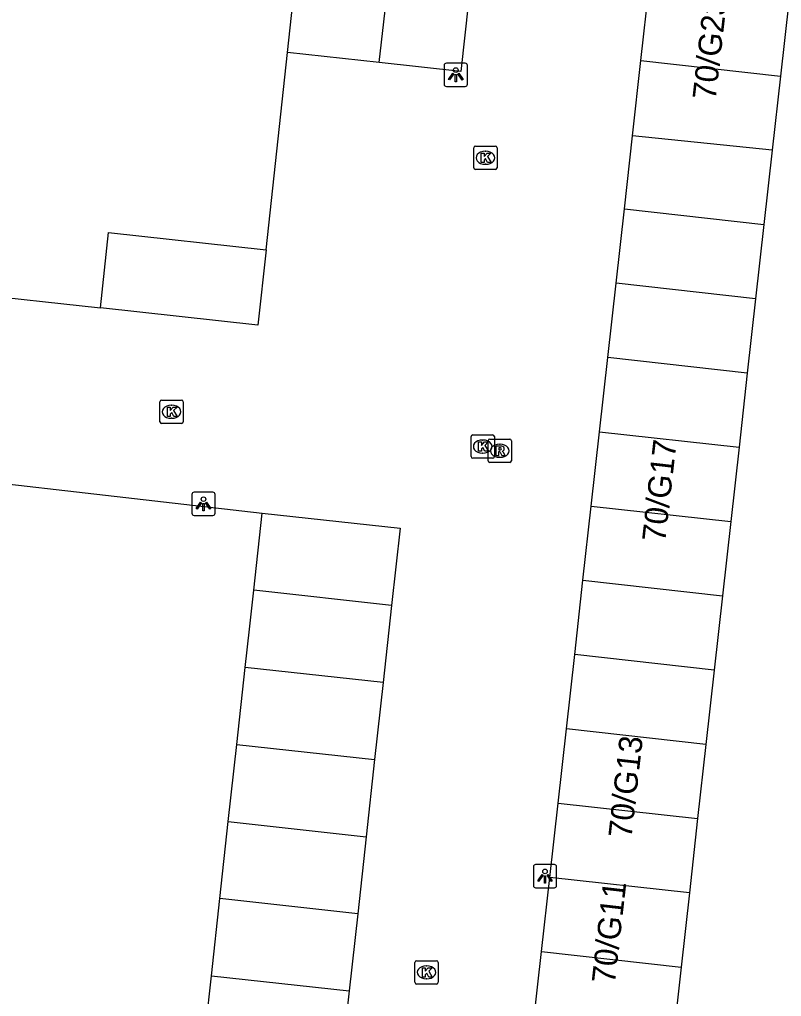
# Model space of a CAD drawing. Extents: x 162026 to 163499, y 387297 to 388169.
# Drawn here: x 162215.37 to 162248.05, y 387751.32 to 387793.2 of the extents above; entities that cross this region are included whole.
import ezdxf

# ---------------------------------------------------------------- set-up
doc = ezdxf.new("R2010")
doc.units = 0
for name, color, linetype in [('IMGEO_Kolk', 7, 'Continuous'), ('IMGEO_Lichtpunt', 7, 'Continuous'), ('IMGEO_Pand', 7, 'Continuous'), ('IMGEO_Pand_nummerreeks', 7, 'Continuous'), ('IMGEO_Rijbaan_lokaal_open', 7, 'Continuous'), ('IMGEO_Rioolput', 7, 'Continuous')]:
    doc.layers.add(name, color=color, linetype=linetype)

msp = doc.modelspace()

# ---------------------------------------------------------------- linework, layer by layer
at = {"layer": 'IMGEO_Kolk'}
for p, q in [((162234.853, 387786.848), (162234.853, 387787.7)), ((162234.928, 387787.774), (162235.78, 387787.774)), ((162235.854, 387787.7), (162235.854, 387786.848)), ((162235.341, 387787.554), (162235.366, 387787.554)), ((162235.78, 387786.774), (162234.928, 387786.774)), ((162235.364, 387786.994), (162235.339, 387786.994)), ((162221.389, 387775.957), (162221.389, 387776.809)), ((162221.464, 387776.883), (162222.316, 387776.883)), ((162222.39, 387776.809), (162222.39, 387775.957)), ((162221.877, 387776.663), (162221.902, 387776.663)), ((162222.316, 387775.883), (162221.464, 387775.883)), ((162221.9, 387776.103), (162221.875, 387776.103)), ((162234.735, 387774.466), (162234.735, 387775.318)), ((162234.81, 387775.392), (162235.662, 387775.392)), ((162235.223, 387775.172), (162235.248, 387775.172)), ((162235.736, 387775.318), (162235.736, 387774.466)), ((162235.246, 387774.612), (162235.221, 387774.612)), ((162235.662, 387774.392), (162234.81, 387774.392)), ((162232.402, 387752.852), (162233.254, 387752.852)), ((162232.327, 387751.926), (162232.327, 387752.778)), ((162232.815, 387752.632), (162232.84, 387752.632)), ((162233.328, 387752.778), (162233.328, 387751.926)), ((162232.838, 387752.072), (162232.813, 387752.072)), ((162233.254, 387751.852), (162232.402, 387751.852))]:
    msp.add_line(p, q, dxfattribs=at)
for points in [[(162234.853, 387786.848), (162234.853, 387787.7)], [(162234.928, 387787.774), (162235.78, 387787.774)], [(162235.854, 387787.7), (162235.854, 387786.848)], [(162235.174, 387787.474), (162235.297, 387787.474), (162235.297, 387787.323), (162235.427, 387787.474), (162235.591, 387787.474), (162235.445, 387787.323), (162235.598, 387787.074), (162235.446, 387787.074), (162235.361, 387787.238), (162235.297, 387787.171), (162235.297, 387787.074), (162235.174, 387787.074), (162235.174, 387787.474)], [(162235.78, 387786.774), (162234.928, 387786.774)], [(162221.389, 387775.957), (162221.389, 387776.809)], [(162221.464, 387776.883), (162222.316, 387776.883)], [(162222.39, 387776.809), (162222.39, 387775.957)], [(162221.71, 387776.583), (162221.833, 387776.583), (162221.833, 387776.432), (162221.963, 387776.583), (162222.127, 387776.583), (162221.981, 387776.432), (162222.134, 387776.183), (162221.982, 387776.183), (162221.897, 387776.347), (162221.833, 387776.28), (162221.833, 387776.183), (162221.71, 387776.183), (162221.71, 387776.583)], [(162222.316, 387775.883), (162221.464, 387775.883)], [(162234.735, 387774.466), (162234.735, 387775.318)], [(162234.81, 387775.392), (162235.662, 387775.392)], [(162235.056, 387775.092), (162235.179, 387775.092), (162235.179, 387774.941), (162235.309, 387775.092), (162235.473, 387775.092), (162235.327, 387774.941), (162235.48, 387774.692), (162235.328, 387774.692), (162235.243, 387774.856), (162235.179, 387774.789), (162235.179, 387774.692), (162235.056, 387774.692), (162235.056, 387775.092)], [(162235.736, 387775.318), (162235.736, 387774.466)], [(162235.662, 387774.392), (162234.81, 387774.392)], [(162232.402, 387752.852), (162233.254, 387752.852)], [(162232.327, 387751.926), (162232.327, 387752.778)], [(162232.648, 387752.552), (162232.771, 387752.552), (162232.771, 387752.401), (162232.901, 387752.552), (162233.065, 387752.552), (162232.919, 387752.401), (162233.072, 387752.152), (162232.92, 387752.152), (162232.835, 387752.316), (162232.771, 387752.249), (162232.771, 387752.152), (162232.648, 387752.152), (162232.648, 387752.552)], [(162233.328, 387752.778), (162233.328, 387751.926)], [(162233.254, 387751.852), (162232.402, 387751.852)]]:
    msp.add_lwpolyline(points, dxfattribs=at)
for centre, start, end in [((162234.93, 387787.698), 91.552, 178.448), ((162234.93, 387787.698), 91.552, 178.448), ((162235.778, 387787.698), 1.552, 88.448), ((162235.778, 387787.698), 1.552, 88.448), ((162234.93, 387786.85), 181.552, 268.448), ((162234.93, 387786.85), 181.552, 268.448), ((162235.778, 387786.85), 271.552, 358.448), ((162235.778, 387786.85), 271.552, 358.448), ((162221.466, 387776.807), 91.552, 178.448), ((162221.466, 387776.807), 91.552, 178.448), ((162222.314, 387776.807), 1.552, 88.448), ((162222.314, 387776.807), 1.552, 88.448), ((162221.466, 387775.959), 181.552, 268.448), ((162221.466, 387775.959), 181.552, 268.448), ((162222.314, 387775.959), 271.552, 358.448), ((162222.314, 387775.959), 271.552, 358.448), ((162234.812, 387775.316), 91.552, 178.448), ((162234.812, 387775.316), 91.552, 178.448), ((162235.66, 387775.316), 1.552, 88.448), ((162235.66, 387775.316), 1.552, 88.448), ((162234.812, 387774.468), 181.552, 268.448), ((162234.812, 387774.468), 181.552, 268.448), ((162235.66, 387774.468), 271.552, 358.448), ((162235.66, 387774.468), 271.552, 358.448), ((162232.404, 387752.776), 91.552, 178.448), ((162232.404, 387752.776), 91.552, 178.448), ((162233.252, 387752.776), 1.552, 88.448), ((162233.252, 387752.776), 1.552, 88.448), ((162232.404, 387751.928), 181.552, 268.448), ((162232.404, 387751.928), 181.552, 268.448), ((162233.252, 387751.928), 271.552, 358.448), ((162233.252, 387751.928), 271.552, 358.448)]:
    msp.add_arc(centre, 0.0765, start, end, dxfattribs=at)
for centre, major_axis, ratio, start_param, end_param in [((162235.34, 387787.274), (-0.387, 0.002), 0.722429, 4.712389, 7.853982), ((162235.365, 387787.274), (-0.39, 0.002), 0.717154, 1.570796, 4.712389), ((162221.876, 387776.383), (-0.387, 0.002), 0.722429, 4.712389, 7.853982), ((162221.901, 387776.383), (-0.39, 0.002), 0.717154, 1.570796, 4.712389), ((162235.222, 387774.892), (-0.387, 0.002), 0.722429, 4.712389, 7.853982), ((162235.247, 387774.892), (-0.39, 0.002), 0.717154, 1.570796, 4.712389), ((162232.814, 387752.352), (-0.387, 0.002), 0.722429, 4.712389, 7.853982), ((162232.839, 387752.352), (-0.39, 0.002), 0.717154, 1.570796, 4.712389)]:
    msp.add_ellipse(centre, major_axis=major_axis, ratio=ratio, start_param=start_param, end_param=end_param, dxfattribs=at)
at = {"layer": 'IMGEO_Lichtpunt'}
for p, q in [((162233.583, 387791.234), (162233.583, 387790.427)), ((162233.583, 387791.234), (162233.583, 387790.427)), ((162234.485, 387791.329), (162233.677, 387791.329)), ((162234.485, 387791.329), (162233.677, 387791.329)), ((162234.579, 387790.427), (162234.579, 387791.234)), ((162234.579, 387790.427), (162234.579, 387791.234)), ((162233.677, 387790.333), (162234.485, 387790.333)), ((162233.677, 387790.333), (162234.485, 387790.333)), ((162222.763, 387772.84), (162222.763, 387772.033)), ((162222.763, 387772.84), (162222.763, 387772.033)), ((162223.665, 387772.935), (162222.857, 387772.935)), ((162223.665, 387772.935), (162222.857, 387772.935)), ((162223.759, 387772.033), (162223.759, 387772.84)), ((162223.759, 387772.033), (162223.759, 387772.84)), ((162222.857, 387771.939), (162223.665, 387771.939)), ((162222.857, 387771.939), (162223.665, 387771.939)), ((162237.41, 387756.879), (162237.41, 387756.072)), ((162237.41, 387756.879), (162237.41, 387756.072)), ((162238.312, 387756.974), (162237.504, 387756.974)), ((162238.312, 387756.974), (162237.504, 387756.974)), ((162238.406, 387756.072), (162238.406, 387756.879)), ((162238.406, 387756.072), (162238.406, 387756.879)), ((162237.504, 387755.978), (162238.312, 387755.978)), ((162237.504, 387755.978), (162238.312, 387755.978))]:
    msp.add_line(p, q, dxfattribs=at)
for points in [[(162233.957, 387790.898), (162233.996, 387790.87), (162233.808, 387790.608), (162233.77, 387790.635), (162233.957, 387790.898)], [(162234.059, 387790.85), (162234.106, 387790.85), (162234.106, 387790.528), (162234.059, 387790.528), (162234.059, 387790.85)], [(162234.169, 387790.87), (162234.207, 387790.897), (162234.394, 387790.635), (162234.355, 387790.607), (162234.169, 387790.87)], [(162223.137, 387772.504), (162223.176, 387772.476), (162222.988, 387772.214), (162222.95, 387772.241), (162223.137, 387772.504)], [(162223.239, 387772.456), (162223.286, 387772.456), (162223.286, 387772.134), (162223.239, 387772.134), (162223.239, 387772.456)], [(162223.349, 387772.476), (162223.387, 387772.503), (162223.574, 387772.241), (162223.535, 387772.213), (162223.349, 387772.476)], [(162237.784, 387756.543), (162237.823, 387756.515), (162237.635, 387756.253), (162237.597, 387756.28), (162237.784, 387756.543)], [(162237.886, 387756.495), (162237.933, 387756.495), (162237.933, 387756.173), (162237.886, 387756.173), (162237.886, 387756.495)], [(162237.996, 387756.515), (162238.034, 387756.542), (162238.221, 387756.28), (162238.182, 387756.252), (162237.996, 387756.515)]]:
    msp.add_lwpolyline(points, dxfattribs=at)
for centre in [(162234.082, 387791.032), (162223.262, 387772.638), (162237.909, 387756.677)]:
    msp.add_circle(centre, 0.0994, dxfattribs=at)
for centre, start, end in [((162233.677, 387791.234), 90, 180), ((162233.677, 387791.234), 90, 180), ((162234.485, 387791.234), 0, 90), ((162234.485, 387791.234), 0, 90), ((162233.677, 387790.427), 180, 270), ((162233.677, 387790.427), 180, 270), ((162234.485, 387790.427), 270, 0), ((162234.485, 387790.427), 270, 360), ((162222.857, 387772.84), 90, 180), ((162222.857, 387772.84), 90, 180), ((162223.665, 387772.84), 0, 90), ((162223.665, 387772.84), 0, 90), ((162222.857, 387772.033), 180, 270), ((162222.857, 387772.033), 180, 270), ((162223.665, 387772.033), 270, 0), ((162223.665, 387772.033), 270, 360), ((162237.504, 387756.879), 90, 180), ((162237.504, 387756.879), 90, 180), ((162238.312, 387756.879), 0, 90), ((162238.312, 387756.879), 0, 90), ((162237.504, 387756.072), 180, 270), ((162237.504, 387756.072), 180, 270), ((162238.312, 387756.072), 270, 0), ((162238.312, 387756.072), 270, 360)]:
    msp.add_arc(centre, 0.0946, start, end, dxfattribs=at)
at = {"layer": 'IMGEO_Pand'}
for points in [[(162234.953, 387796.965), (162234.302, 387790.977), (162230.8, 387791.357)], [(162226.861, 387791.785), (162227.337, 387796.161)], [(162230.8, 387791.357), (162231.291, 387795.73), (162230.404, 387795.827)], [(162242.023, 387791.445), (162242.378, 387794.629)], [(162248.361, 387793.961), (162248.006, 387790.778)], [(162230.8, 387791.357), (162226.861, 387791.785)], [(162241.664, 387788.22), (162242.023, 387791.445)], [(162242.023, 387791.445), (162248.006, 387790.778)], [(162248.006, 387790.778), (162247.651, 387787.594)], [(162241.313, 387785.078), (162241.664, 387788.22)], [(162247.651, 387787.594), (162241.664, 387788.22)], [(162247.651, 387787.594), (162247.296, 387784.411)], [(162240.958, 387781.894), (162241.313, 387785.078)], [(162241.313, 387785.078), (162247.296, 387784.411)], [(162247.296, 387784.411), (162246.941, 387781.227)], [(162218.84, 387780.834), (162219.191, 387784.076), (162225.946, 387783.333)], [(162225.946, 387783.333), (162225.595, 387780.091), (162218.84, 387780.834)], [(162240.603, 387778.711), (162240.958, 387781.894)], [(162246.941, 387781.227), (162240.958, 387781.894)], [(162246.941, 387781.227), (162246.586, 387778.043)], [(162240.248, 387775.527), (162240.603, 387778.711)], [(162246.586, 387778.043), (162240.603, 387778.711)], [(162246.586, 387778.043), (162246.231, 387774.86)], [(162239.893, 387772.343), (162240.248, 387775.527)], [(162240.248, 387775.527), (162246.231, 387774.86)], [(162246.231, 387774.86), (162245.876, 387771.676)], [(162239.538, 387769.159), (162239.893, 387772.343)], [(162239.893, 387772.343), (162245.876, 387771.676)], [(162225.416, 387768.733), (162225.779, 387772.038)], [(162225.779, 387772.038), (162231.691, 387771.388), (162231.328, 387768.083)], [(162245.876, 387771.676), (162245.52, 387768.492)], [(162239.183, 387765.976), (162239.538, 387769.159)], [(162239.538, 387769.159), (162245.52, 387768.492)], [(162225.053, 387765.428), (162225.233, 387767.068), (162225.416, 387768.733)], [(162231.328, 387768.083), (162225.416, 387768.733)], [(162245.52, 387768.492), (162245.165, 387765.309)], [(162231.328, 387768.083), (162230.964, 387764.778)], [(162238.828, 387762.792), (162239.183, 387765.976)], [(162245.165, 387765.309), (162239.183, 387765.976)], [(162224.689, 387762.123), (162225.053, 387765.428)], [(162230.964, 387764.778), (162225.053, 387765.428)], [(162245.165, 387765.309), (162244.81, 387762.125)], [(162230.964, 387764.778), (162230.601, 387761.473)], [(162238.473, 387759.608), (162238.828, 387762.792)], [(162244.81, 387762.125), (162238.828, 387762.792)], [(162224.326, 387758.818), (162224.689, 387762.123)], [(162224.689, 387762.123), (162230.601, 387761.473)], [(162244.81, 387762.125), (162244.455, 387758.941)], [(162230.601, 387761.473), (162230.237, 387758.168)], [(162238.117, 387756.425), (162238.473, 387759.608)], [(162238.473, 387759.608), (162244.455, 387758.941)], [(162223.962, 387755.513), (162224.326, 387758.818)], [(162224.326, 387758.818), (162230.237, 387758.168)], [(162244.455, 387758.941), (162244.1, 387755.758)], [(162230.237, 387758.168), (162229.874, 387754.863)], [(162237.762, 387753.241), (162238.117, 387756.425)], [(162244.1, 387755.758), (162238.117, 387756.425)], [(162223.599, 387752.208), (162223.962, 387755.513)], [(162229.874, 387754.863), (162223.962, 387755.513)], [(162244.1, 387755.758), (162243.745, 387752.574)], [(162229.874, 387754.863), (162229.51, 387751.558)], [(162237.407, 387750.057), (162237.762, 387753.241)], [(162237.762, 387753.241), (162243.745, 387752.574)], [(162243.745, 387752.574), (162243.458, 387750), (162243.39, 387749.39)], [(162229.147, 387748.253), (162224.177, 387748.799), (162223.235, 387748.903), (162223.356, 387750), (162223.599, 387752.208)], [(162223.599, 387752.208), (162229.51, 387751.558)], [(162229.51, 387751.558), (162229.339, 387750), (162229.147, 387748.253)]]:
    msp.add_lwpolyline(points, dxfattribs=at)
at = {"layer": 'IMGEO_Rijbaan_lokaal_open'}
for points in [[(162225.946, 387783.333), (162226.861, 387791.785)], [(162213.074, 387781.468), (162218.84, 387780.834)], [(162187.75, 387765.667), (162206.843, 387774.213), (162225.779, 387772.038)]]:
    msp.add_lwpolyline(points, dxfattribs=at)
at = {"layer": 'IMGEO_Rioolput'}
for p, q in [((162235.467, 387774.287), (162235.467, 387775.139)), ((162235.542, 387775.213), (162236.394, 387775.213)), ((162236.468, 387775.139), (162236.468, 387774.287)), ((162235.955, 387774.993), (162235.98, 387774.993)), ((162236.394, 387774.213), (162235.542, 387774.213)), ((162235.978, 387774.433), (162235.953, 387774.433))]:
    msp.add_line(p, q, dxfattribs=at)
for points in [[(162235.467, 387774.287), (162235.467, 387775.139)], [(162235.542, 387775.213), (162236.394, 387775.213)], [(162236.468, 387775.139), (162236.468, 387774.287)], [(162236.056, 387774.911), (162235.804, 387774.913), (162235.804, 387774.513)], [(162235.804, 387774.513), (162235.928, 387774.513), (162235.928, 387774.675), (162235.939, 387774.675)], [(162235.982, 387774.832), (162235.928, 387774.832), (162235.928, 387774.751)], [(162235.928, 387774.751), (162235.98, 387774.751)], [(162235.986, 387774.646), (162236.057, 387774.513), (162236.197, 387774.513), (162236.132, 387774.639)], [(162236.394, 387774.213), (162235.542, 387774.213)]]:
    msp.add_lwpolyline(points, dxfattribs=at)
for centre, radius, start, end in [((162235.544, 387775.137), 0.0765, 91.552, 178.448), ((162235.544, 387775.137), 0.0765, 91.552, 178.448), ((162236.392, 387775.137), 0.0765, 1.552, 88.448), ((162236.392, 387775.137), 0.0765, 1.552, 88.448), ((162235.938, 387774.622), 0.0533, 26.0293, 88.6989), ((162235.964, 387774.94), 0.19, 274.7715, 282.9687), ((162235.988, 387774.736), 0.0964, 77.0061, 93.1865), ((162236.002, 387774.793), 0.0378, 276.6634, 79.6772), ((162236.055, 387774.801), 0.109, 350.3612, 89.416), ((162236.053, 387774.801), 0.112, 277.5842, 350.9817), ((162236.037, 387774.586), 0.108, 29.5134, 73.7905), ((162235.544, 387774.289), 0.0765, 181.552, 268.448), ((162235.544, 387774.289), 0.0765, 181.552, 268.448), ((162236.392, 387774.289), 0.0765, 271.552, 358.448), ((162236.392, 387774.289), 0.0765, 271.552, 358.448)]:
    msp.add_arc(centre, radius, start, end, dxfattribs=at)
for centre, major_axis, ratio, start_param, end_param in [((162235.954, 387774.713), (-0.387, 0.002), 0.722429, 4.712389, 7.853982), ((162235.979, 387774.713), (-0.39, 0.002), 0.717154, 1.570796, 4.712389)]:
    msp.add_ellipse(centre, major_axis=major_axis, ratio=ratio, start_param=start_param, end_param=end_param, dxfattribs=at)

# ---------------------------------------------------------------- texts
at = {"layer": 'IMGEO_Pand_nummerreeks'}
for s, p in [('70/G23', (162245.224, 387789.717)), ('70/G17', (162243.062, 387770.766)), ('70/G13', (162241.615, 387758.072)), ('70/G11', (162240.903, 387751.834))]:
    msp.add_text(s, height=1, rotation=83.4927, dxfattribs=at).set_placement(p)

doc.saveas('drawing.dxf')
